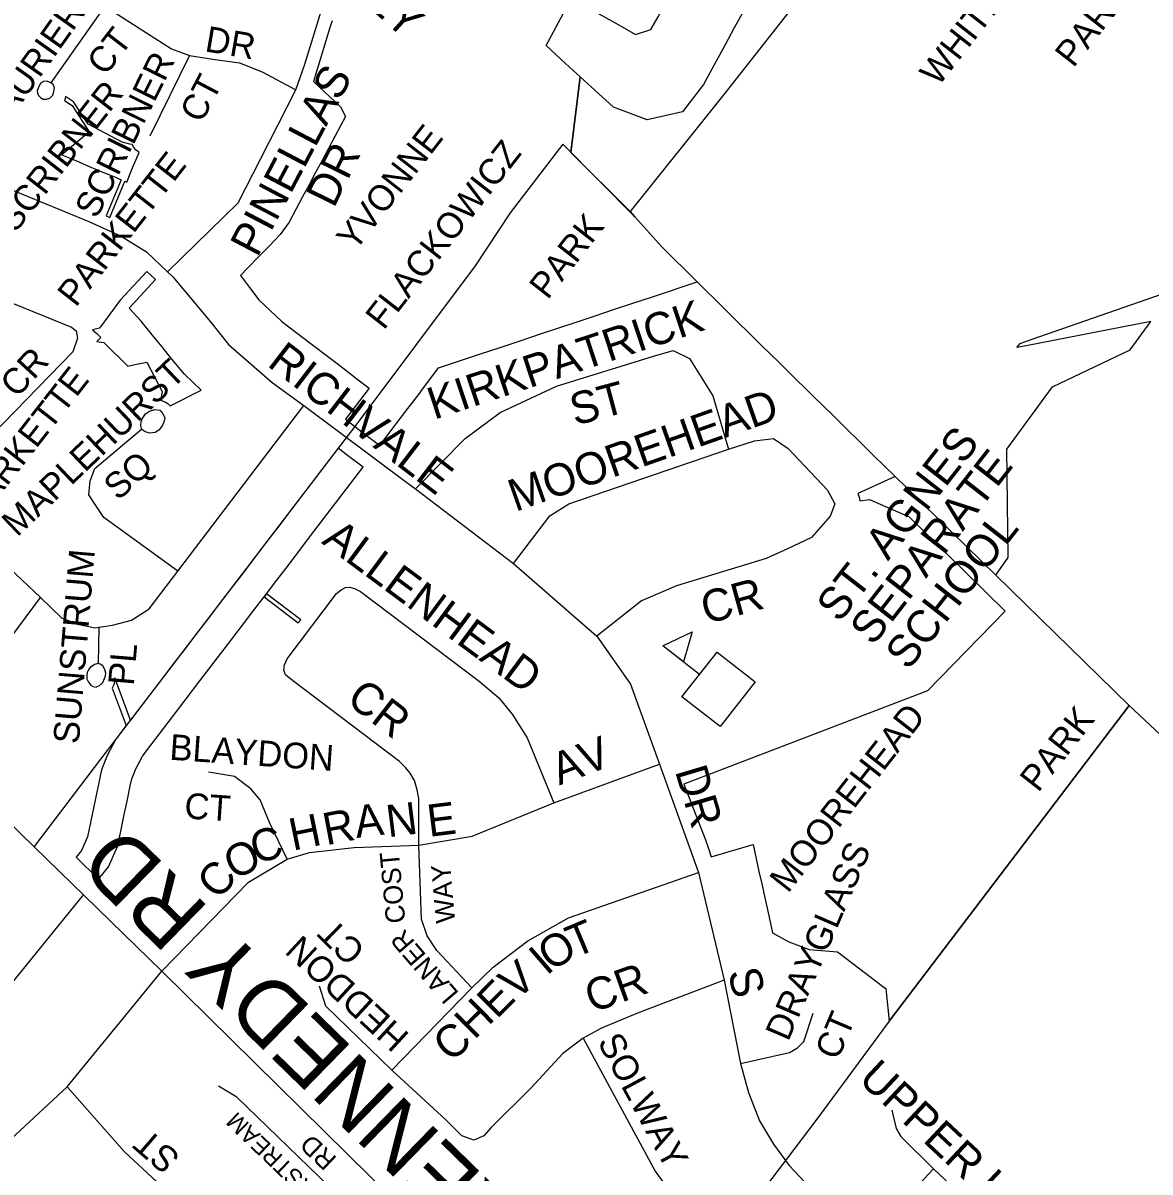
# Model space of a CAD drawing. Extents: x 586326 to 623965, y 4819854 to 4857850.
# Drawn here: x 597665 to 598542, y 4841658 to 4842551 of the extents above; entities that cross this region are included whole.
import ezdxf

# ---------------------------------------------------------------- set-up
doc = ezdxf.new("R2010")
doc.units = 0
for name, color, linetype in [('Lots_Concessions', 7, 'Continuous'), ('Major Rds and Hwys', 7, 'Continuous'), ('Major Rds Lbls', 7, 'Continuous'), ('Minor Rd Lbls', 7, 'Continuous'), ('Minor Rds', 7, 'Continuous'), ('Park Lbls', 7, 'Continuous'), ('Park Outlines', 7, 'Continuous'), ('Proposed Secondary Rds', 7, 'Continuous'), ('School Syms_Lbls', 7, 'Continuous'), ('Secondary Rds Lbls', 7, 'Continuous')]:
    doc.layers.add(name, color=color, linetype=linetype)

msp = doc.modelspace()

# ---------------------------------------------------------------- linework, layer by layer
at = {"layer": 'Lots_Concessions'}
for p, q in [((598275.11, 4842578.64), (598210.1, 4842495.92)), ((598210.1, 4842495.92), (598137.2, 4842404.9)), ((598084.79, 4842457.16), (598043.9, 4842403.89)), ((598140.91, 4842400.67), (598084.79, 4842457.16)), ((598043.9, 4842403.89), (598016.68, 4842362.65)), ((598016.68, 4842362.65), (597923.05, 4842237.62)), ((597923.05, 4842237.62), (597910.1, 4842220.67)), ((597910.1, 4842220.67), (597763.42, 4842028.59)), ((597763.42, 4842028.59), (597737.3, 4841994.38)), ((598525.25, 4842020.47), (598338.61, 4841775.12)), ((598525.25, 4842020.47), (598578.98, 4841970.13)), ((597737.3, 4841994.38), (597725.41, 4841978.8)), ((597725.41, 4841978.8), (597673.75, 4841910.98)), ((597648.92, 4841795.28), (597712.36, 4841873.63)), ((598338.61, 4841775.12), (598282.4, 4841698.77)), ((598282.4, 4841698.77), (598113.73, 4841476.07))]:
    msp.add_line(p, q, dxfattribs=at)
at = {"layer": 'Major Rds and Hwys'}
for points in [[(597772.96, 4841813.99), (597673.51, 4841910.93), (597441.26, 4842137.35)], [(598169.59, 4841422.79), (597772.96, 4841813.99)]]:
    msp.add_lwpolyline(points, dxfattribs=at)
at = {"layer": 'Minor Rds'}
for points in [[(597829.52, 4842773.58), (597911.01, 4842690.34), (597977.5, 4842649.81), (598062.25, 4842586.98), (598128.01, 4842550.44), (598141.44, 4842542.59), (598153.42, 4842546.55), (598159.16, 4842556.34), (598225.18, 4842676.11)], [(597728.82, 4842564.61), (597686.78, 4842504.99)], [(597728.82, 4842564.61), (597780.62, 4842531.43), (597794.59, 4842526.19)], [(597877.25, 4842499.42), (597884.16, 4842519.45), (597900.3, 4842571.8)], [(597794.59, 4842526.19), (597763.74, 4842463.33)], [(597794.59, 4842526.19), (597812.64, 4842523.28), (597833.5, 4842520.4), (597851.06, 4842513.39), (597877.25, 4842499.42)], [(597686.78, 4842504.99), (597683.79, 4842506.29), (597681.06, 4842505.97), (597678.72, 4842504.3), (597677.01, 4842501.62), (597675.99, 4842498.65), (597676.28, 4842496.87), (597677.16, 4842495.01), (597677.6, 4842494.59)], [(597677.6, 4842494.59), (597678.73, 4842493.53), (597680.71, 4842492.24), (597683.35, 4842492.17), (597686.01, 4842492.93), (597688.2, 4842495.23), (597689.15, 4842498.1), (597689.45, 4842500.97), (597688.63, 4842503.55), (597686.78, 4842504.99)], [(597777.55, 4842357.83), (597832.43, 4842411.52), (597849.87, 4842445.52), (597877.25, 4842499.42)], [(597541.12, 4842239.57), (597630.43, 4842330.32), (597639.76, 4842338.76), (597649.8, 4842336.44), (597702.72, 4842314.84), (597706.27, 4842312.07), (597707.51, 4842306.35), (597703.79, 4842295.68), (597640.34, 4842230.49), (597632.19, 4842222.34), (597623.46, 4842208.37), (597601.92, 4842176.94)], [(597970.38, 4842189.16), (598008.9, 4842228.39), (598036.12, 4842248.61), (598080.04, 4842269.09), (598155.37, 4842292.41), (598170.62, 4842296.85), (598183.43, 4842290.44), (598201.47, 4842261.34), (598213.68, 4842220.05)], [(597785.34, 4842124.98), (597883.54, 4842253.92)], [(597757.2, 4842235.55), (597756.56, 4842238.53), (597756.96, 4842241.16), (597757.73, 4842243.63), (597760.28, 4842247.38), (597763.53, 4842249.57), (597767.66, 4842250.92), (597771.39, 4842250.32), (597773.24, 4842248.18)], [(597773.24, 4842248.18), (597773.74, 4842247.6), (597775.26, 4842244.47), (597774.69, 4842240.98), (597773.25, 4842238.14), (597770.57, 4842234.87), (597767.86, 4842233.06), (597763.57, 4842232.29), (597760.14, 4842233.53), (597757.2, 4842235.55)], [(597785.34, 4842124.98), (597728.01, 4842166.92), (597721.18, 4842176.85), (597716.25, 4842184.35), (597717.26, 4842195.38), (597720.97, 4842205.01), (597757.2, 4842235.55)], [(598213.68, 4842220.05), (598233.99, 4842226.55), (598248.62, 4842228.16), (598260.27, 4842220.59), (598290.81, 4842188.02), (598296.44, 4842177.36), (598292.8, 4842167.83), (598278.31, 4842151.32), (598259.67, 4842142.48), (598243.08, 4842135.05), (598173.2, 4842113.58), (598146.16, 4842101.96), (598111.25, 4842074.49)], [(598046.41, 4842131.03), (598074.69, 4842168.03), (598089.57, 4842177.34), (598213.68, 4842220.05)], [(597485.5, 4842185.09), (597618.43, 4842053.46), (597624.47, 4842047.38), (597631.31, 4842046.4), (597638.18, 4842050.31), (597678.63, 4842104.53)], [(597601.92, 4842176.94), (597678.63, 4842104.53)], [(597724.04, 4842081.43), (597734.76, 4842082.97), (597749.35, 4842087.03), (597763.23, 4842095.86), (597785.34, 4842124.98)], [(597972.88, 4841911.84), (597972.8, 4841948.17), (597971.63, 4841955.04), (597969.62, 4841962.18), (597966.11, 4841967.91), (597962.56, 4841972.22), (597957.88, 4841976.93), (597874.54, 4842040.03), (597869.26, 4842044.34), (597867.94, 4842048.07), (597868.39, 4842052.33), (597870.41, 4842056.9), (597908.75, 4842107.68), (597912.5, 4842110.52), (597915.93, 4842112.45), (597919.36, 4842112.65), (597922.74, 4842111.6), (597927.56, 4842109.13), (598019.9, 4842039.43), (598035.24, 4842026.58), (598045.62, 4842013.87), (598057.27, 4841995.49), (598078, 4841944.87)], [(597678.63, 4842104.53), (597694.9, 4842088.8), (597707.53, 4842083.85), (597721.11, 4842080.94), (597724.04, 4842081.43)], [(597724.04, 4842081.43), (597723.53, 4842053.22)], [(597723.53, 4842053.22), (597720.69, 4842052.41), (597717.32, 4842050.26), (597715.87, 4842048.4), (597715.04, 4842046.37), (597714.81, 4842043.81), (597714.73, 4842041.27), (597715.9, 4842038.74), (597716.76, 4842037.71), (597717.9, 4842036.35), (597719.53, 4842035.41), (597721.89, 4842034.91), (597722.08, 4842034.99), (597722.26, 4842035.07)], [(597722.26, 4842035.07), (597724.43, 4842036.03), (597727.02, 4842038.35), (597728.48, 4842041.55), (597729.11, 4842043.72), (597729.41, 4842045.82), (597729.06, 4842047.65), (597728.5, 4842049.11), (597727.09, 4842051.4), (597725.11, 4842052.71), (597723.53, 4842053.22)], [(598078, 4841944.87), (598160.15, 4841974.95)], [(597870.59, 4841901.1), (597856.67, 4841929.58), (597849.4, 4841947.08), (597842.31, 4841955.87), (597829.43, 4841965.38), (597809.25, 4841968.7)], [(597972.88, 4841911.84), (598014.5, 4841918.82), (598078, 4841944.87)], [(597870.59, 4841901.1), (597887.82, 4841906.11), (597922.65, 4841910.08), (597972.88, 4841911.84)], [(598014.04, 4841800.9), (597986.9, 4841829.89), (597979.47, 4841841.49), (597974.98, 4841854.43), (597972.88, 4841911.84)], [(597772.96, 4841813.99), (597840.4, 4841883.25), (597870.59, 4841901.1)], [(598014.04, 4841800.9), (598030.79, 4841816.91), (598057.69, 4841837.38), (598089.38, 4841855.48), (598190.42, 4841890.55)], [(597699.29, 4841723.95), (597772.96, 4841813.99)], [(598210.28, 4841806.97), (598143.05, 4841781.25), (598114.98, 4841769.55), (598100.61, 4841761.84)], [(597951.86, 4841736.81), (597900.65, 4841786.62), (597895.7, 4841802.34)], [(597951.86, 4841736.81), (598014.04, 4841800.9)], [(598223.15, 4841742.08), (598261.22, 4841750.53), (598267.46, 4841754.27), (598272.33, 4841759.09), (598279.66, 4841781.2)], [(598100.61, 4841761.84), (598084.93, 4841749.9), (598060.02, 4841722.78), (598029.17, 4841692.33), (598023.51, 4841685.89), (598015.59, 4841682.44), (598006.24, 4841685.95), (597993.96, 4841698.23), (597951.86, 4841736.81)], [(598100.61, 4841761.84), (598156.65, 4841658.29), (598175.86, 4841631.52)], [(597937.32, 4841610.82), (597935.28, 4841615.19), (597831.38, 4841715.89), (597817.11, 4841724.33)], [(597509.86, 4841583.05), (597563.65, 4841597.08), (597578.61, 4841611.85), (597699.29, 4841723.95)], [(597822.65, 4841600.59), (597744.08, 4841673.4), (597699.29, 4841723.95)], [(598340.78, 4841705.83), (598344.15, 4841691.48), (598347.76, 4841685.35), (598373.29, 4841660.08)], [(598320.8, 4841604.16), (598344.59, 4841629.5), (598373.29, 4841660.08)], [(598373.29, 4841660.08), (598479.61, 4841560.01), (598486.3, 4841554.22), (598491.75, 4841550.18), (598498.04, 4841546.22), (598505.2, 4841544.49), (598510.99, 4841542.45), (598523.34, 4841540.37), (598714.01, 4841547.59)]]:
    msp.add_lwpolyline(points, dxfattribs=at)
at = {"layer": 'Park Outlines'}
for points in [[(597905.6, 4842553.24), (597904.3, 4842549.53), (597892.47, 4842511.08), (597890.9, 4842505.97), (597911.91, 4842486.25), (597915.89, 4842478.63), (597912.1, 4842471.54), (597907.68, 4842463.27), (597902.65, 4842453.86), (597897.63, 4842444.46), (597892.6, 4842435.06), (597887.58, 4842425.66), (597882.55, 4842416.25), (597877.53, 4842406.85), (597872.09, 4842396.67), (597865.09, 4842386.87), (597856.66, 4842378.2), (597848.25, 4842369.58), (597839.89, 4842360.98), (597834.13, 4842355.07), (597841.26, 4842345.65), (597848.42, 4842336.19), (597857.33, 4842327.77), (597866.23, 4842319.36), (597877.13, 4842311.03), (597889.24, 4842301.79), (597902.8, 4842291.43), (597913.68, 4842283.12), (597924.57, 4842274.8), (597934.26, 4842267.4), (597915.76, 4842243.18), (597922.81, 4842237.81), (597923.05, 4842237.62), (597942.47, 4842222.9), (597955.27, 4842239.65), (597964.42, 4842251.63), (597973.6, 4842263.64), (597975.06, 4842265.61), (597986.11, 4842280.51), (597988.1, 4842283.19), (598002.88, 4842288.1), (598020.12, 4842293.83), (598036.88, 4842299.4), (598053.24, 4842304.84), (598067.47, 4842309.57), (598081.7, 4842314.3), (598095.93, 4842319.03), (598110.16, 4842323.76), (598124.39, 4842328.49), (598138.62, 4842333.22), (598153.74, 4842338.25), (598189.37, 4842350.09), (598161.86, 4842377.27), (598157.16, 4842382.48), (598140.91, 4842400.67), (598137.2, 4842404.9), (598091.19, 4842450.79), (598091.19, 4842450.79), (598098.45, 4842509.63), (598098.45, 4842509.63), (598087.06, 4842520.07), (598071.86, 4842533.99), (598087.35, 4842562.55)], [(598225.4, 4842560.81), (598218.25, 4842547.62), (598211.1, 4842534.44), (598203.95, 4842521.26), (598194.42, 4842503.68), (598177.9, 4842482.42), (598150.59, 4842476.03), (598124.23, 4842486.01), (598109.85, 4842499.18), (598098.45, 4842509.63), (598091.19, 4842450.79), (598137.2, 4842404.9), (598140.91, 4842400.67), (598157.16, 4842382.48), (598161.86, 4842377.27), (598189.37, 4842350.09), (598189.37, 4842350.09), (598210.1, 4842329.61), (598222.37, 4842317.49), (598228.41, 4842311.56), (598239.43, 4842300.74), (598253.03, 4842287.38), (598259.41, 4842281.11), (598280.63, 4842260.28), (598294.27, 4842246.88), (598304.97, 4842236.38), (598315.67, 4842225.87), (598326.37, 4842215.36), (598343.44, 4842198.6), (598352.84, 4842189.37), (598361.71, 4842180.69), (598364.73, 4842177.74), (598421.71, 4842121.99), (598431.37, 4842135.72), (598430.15, 4842219.84), (598465.78, 4842268.43), (598526.23, 4842297.21), (598542.33, 4842319.17), (598445.35, 4842300.36), (598438.03, 4842298.94), (598440.67, 4842302.27), (598449.23, 4842305.26), (598563.11, 4842345.06)]]:
    msp.add_lwpolyline(points, dxfattribs=at)
for points in [[(597732.49, 4842400.26), (597744.25, 4842428.36), (597745.69, 4842427.76), (597750.32, 4842438.85), (597755.3, 4842450.74), (597753.13, 4842452.44), (597751.33, 4842454.53), (597749.96, 4842456.92), (597748.14, 4842457.34), (597742.08, 4842458.74), (597715.7, 4842472.82), (597704.34, 4842490.15), (597698.09, 4842494.25), (597697.77, 4842492.67), (597697.28, 4842491.13), (597703.24, 4842487.24), (597716.62, 4842466.82), (597707.72, 4842459.32), (597695.31, 4842448.86), (597706.55, 4842444.15), (597717.79, 4842439.44), (597729.03, 4842434.73), (597730.42, 4842434.16), (597737.43, 4842431.22), (597741.49, 4842429.52), (597729.72, 4842401.41)], [(597761.35, 4842358.12), (597740.65, 4842335.75), (597724.64, 4842314.06), (597719.2, 4842312.67), (597722.49, 4842309.86), (597725.64, 4842306.9), (597722.42, 4842303.64), (597728.03, 4842302.82), (597746.47, 4842284.62), (597752, 4842285.71), (597761.31, 4842287.53), (597773.28, 4842264.85), (597771.94, 4842257.97), (597774.08, 4842257.38), (597776.1, 4842256.47), (597777.96, 4842255.26), (597779.6, 4842253.78), (597803.63, 4842265.84), (597790.55, 4842278.3), (597780.92, 4842290.1), (597773.22, 4842299.55), (597765.51, 4842308.99), (597756.83, 4842319.64), (597747.49, 4842329.68), (597768.18, 4842352.05)], [(597723.88, 4841885.45), (597731.64, 4841895.07), (597738.64, 4841910.98), (597739.33, 4841914.29), (597741.09, 4841922.73), (597743.53, 4841934.48), (597745.97, 4841946.22), (597748.41, 4841957.96), (597749.59, 4841963.64), (597752.69, 4841971.41), (597757.89, 4841981.08), (597764.53, 4841989.77), (597781.27, 4842011.7), (597802.66, 4842039.73), (597807.78, 4842046.43), (597827.53, 4842072.3), (597837.3, 4842085.1), (597844.58, 4842094.64), (597852.56, 4842105.09), (597854.38, 4842107.48), (597862.37, 4842117.94), (597869.65, 4842127.47), (597876.92, 4842137.01), (597891.36, 4842155.92), (597908.21, 4842177.99), (597928.54, 4842204.61), (597929.49, 4842205.87), (597917.37, 4842215.12), (597910.1, 4842220.67), (597897.53, 4842204.2), (597889.09, 4842193.15), (597881.59, 4842183.33), (597873.14, 4842172.27), (597864.7, 4842161.22), (597857.2, 4842151.4), (597848.76, 4842140.34), (597840.32, 4842129.29), (597832.82, 4842119.46), (597825.32, 4842109.64), (597816.88, 4842098.59), (597808.44, 4842087.53), (597800, 4842076.48), (597791.56, 4842065.43), (597782.18, 4842053.15), (597772.8, 4842040.87), (597763.42, 4842028.59), (597748.63, 4842009.21), (597748.63, 4842009.21), (597736.38, 4842042.14), (597736.29, 4842039.36), (597735.65, 4842036.64), (597734.51, 4842034.1), (597745.35, 4842004.92), (597737.3, 4841994.38), (597730.55, 4841981.69), (597726.15, 4841970.65), (597715.29, 4841918.44), (597710.63, 4841907.85), (597706.43, 4841902.63)], [(598343.44, 4842198.6), (598314.26, 4842185.37), (598315.27, 4842182.68), (598315.81, 4842179.87), (598323.37, 4842180.69), (598354.15, 4842167.31), (598429.02, 4842093.97), (598368.41, 4842032.1), (598179.08, 4841959.38), (598195.75, 4841915.98), (598198.13, 4841909.42), (598200.23, 4841902.76), (598232.87, 4841912.39), (598235.27, 4841901.4), (598237.46, 4841891.39), (598239.54, 4841881.87), (598241.62, 4841872.35), (598243.7, 4841862.83), (598245.78, 4841853.3), (598247.86, 4841843.78), (598260.71, 4841836.61), (598276.56, 4841830.69), (598298.4, 4841829.07), (598315.89, 4841815.74), (598333.62, 4841802.23), (598336, 4841800.42), (598336.26, 4841797.86), (598338.62, 4841775.12), (598525.37, 4842020.56), (598421.71, 4842121.99), (598364.73, 4842177.74), (598361.71, 4842180.69), (598352.84, 4842189.37)], [(597879.18, 4842084.77), (597881, 4842087.16), (597854.38, 4842107.48), (597852.56, 4842105.09)]]:
    msp.add_lwpolyline(points, close=True, dxfattribs=at)
at = {"layer": 'Proposed Secondary Rds'}
for points in [[(597566.41, 4842498.25), (597576.42, 4842486.97), (597606.82, 4842454.41), (597623.42, 4842439.93), (597636.04, 4842432.53), (597659.57, 4842420.42), (597716.15, 4842396.99), (597741.46, 4842385.54), (597761.16, 4842373.4), (597777.55, 4842357.83)], [(597777.55, 4842357.83), (597781.54, 4842354), (597810.75, 4842319.11), (597824.78, 4842301.33), (597858.89, 4842271.91), (597883.54, 4842253.92)], [(597883.54, 4842253.92), (597963.65, 4842194.02), (597970.38, 4842189.16)], [(597970.38, 4842189.16), (598046.41, 4842131.03)], [(598046.41, 4842131.03), (598111.25, 4842074.49)], [(598111.25, 4842074.49), (598137.44, 4842037.23), (598160.15, 4841974.95)], [(598160.15, 4841974.95), (598190.42, 4841890.55)], [(598190.42, 4841890.55), (598210.28, 4841806.97)], [(598210.28, 4841806.97), (598223.15, 4841742.08)], [(598223.15, 4841742.08), (598229.42, 4841719.41), (598237.95, 4841697.55), (598248.63, 4841679.26), (598260.85, 4841662.64), (598285.88, 4841636.17), (598320.8, 4841604.16)]]:
    msp.add_lwpolyline(points, dxfattribs=at)
at = {"layer": 'School Syms_Lbls'}
msp.add_line((598191.2, 4842044.7), (598162.79, 4842066.89), dxfattribs=at)
for points in [[(598162.79, 4842066.89), (598185.57, 4842077.93), (598178.65, 4842054.43)], [(598177.57, 4842027.25), (598204.83, 4842062.15), (598234.44, 4842039.02), (598207.17, 4842004.12)]]:
    msp.add_lwpolyline(points, close=True, dxfattribs=at)

# ---------------------------------------------------------------- texts
at = {"layer": 'Major Rds Lbls'}
msp.add_text('KENNEDY RD ', height=49.998, rotation=135.71618, dxfattribs=at).set_placement((598055.68, 4841623.67))
at = {"layer": 'Minor Rd Lbls'}
for s, height, rotation, p in [('KILLARNEY', 25.002, 317.81558, (597825.74, 4842661.59)), ('LAURIER', 19.998, 54.68834, (597647.73, 4842465.53)), ('CT', 19.998, 52.39625, (597729.1, 4842509.57)), ('DR', 19.998, 350.27244, (597805.8, 4842529.55)), ('SCRIBNER', 19.998, 63.74136, (597722.45, 4842398.47)), ('CT', 19.998, 62.22313, (597803.83, 4842472.73)), ('PINELLAS', 25.002, 62.2792, (597847.26, 4842368.41)), ('DR', 25.002, 63.75835, (597906.79, 4842406.82)), ('KIRKPATRICK', 25.002, 18.33379, (597984.78, 4842242.77)), ('CR', 19.998, 47.37186, (597660.25, 4842259.09)), ('MAPLEHURST', 19.998, 43.68681, (597660.47, 4842151.07)), ('ST', 25.002, 14.93144, (598094.32, 4842238.13)), ('MOOREHEAD', 25.002, 19.42756, (598047.94, 4842171.08)), ('SQ', 19.998, 41.72416, (597739.05, 4842179.4)), ('ALLENHEAD', 25.002, 323.42938, (597896.64, 4842147.14)), ('SUNSTRUM', 19.998, 85.23638, (597708.41, 4841990.22)), ('CR', 25.002, 15.25514, (598196.37, 4842083.68)), ('PL', 19.998, 85.23638, (597751.17, 4842035.66)), ('CR', 25.002, 322.22423, (597915.46, 4842023.28)), ('BLAYDON', 19.998, 356.05483, (597778.59, 4841978.44)), ('AV', 25.002, 20.81365, (598082.01, 4841958.25)), ('CT', 19.998, 356.05483, (597790.13, 4841932.81)), ('R', 25, 10.78432, (597900.85, 4841911.76)), ('A', 25, 7.12503, (597924.41, 4841917.46)), ('N', 25, 7.12503, (597949.04, 4841918.01)), ('E', 25, 7.12503, (597980.91, 4841918.32)), ('H', 25, 11.61378, (597874.83, 4841907.55)), ('C', 25, 16.02325, (597845.99, 4841897.05)), ('O', 25, 24.94446, (597828.78, 4841884.64)), ('DRAYGLASS', 19.998, 66.66441, (598260.15, 4841758.62)), ('COST', 15, 95.36406, (597962.51, 4841851.82)), ('C', 25, 49.27948, (597817.17, 4841868.48)), ('WAY', 15, 94.95297, (598001.24, 4841851.91)), ('CT', 19.998, 135.51458, (597932.39, 4841831.1)), ('T', 25, 22.80918, (598094.12, 4841823.93)), ('HEDDON', 19.998, 137.26948, (597966.49, 4841764.43)), ('LANER', 15, 130.60601, (598004.62, 4841796.79)), ('O', 25, 32.73525, (598075.92, 4841813.2)), ('I', 25, 40.8151, (598072.35, 4841809.93)), ('V', 25, 39.73918, (598048.44, 4841790.68)), ('CR', 25.002, 19.7225, (598107.65, 4841781.24)), ('S', 25, 285.14725, (598212.9, 4841812.98)), ('E', 25, 45.20902, (598033.51, 4841776.13)), ('H', 25, 44.81099, (598015.94, 4841760)), ('CT', 19.998, 67.04736, (598298.74, 4841743.8)), ('C', 25, 40.21441, (597997.4, 4841742.28)), ('SOLWAY', 19.998, 298.25104, (598111.49, 4841758.97)), ('UPPER HIGHL', 25.002, 316.8895, (598313.89, 4841728.81)), ('SILVERSTREAM', 13.2008, 136.14071, (597929.52, 4841610.77)), ('ST', 19.998, 139.31608, (597788.37, 4841670.02)), ('RD', 14.7, 136.50583, (597909.83, 4841668.49))]:
    msp.add_text(s, height=height, rotation=rotation, dxfattribs=at).set_placement(p)
at = {"layer": 'Park Lbls'}
for s, p in [('WHITE SPRUCE', (598376.86, 4842501.46)), ('PARK', (598481.95, 4842516.04)), ('SCRIBNER', (597658.95, 4842387.48)), ('YVONNE', (597923.23, 4842373.15)), ('FLACKOWICZ', (597945.68, 4842311.93)), ('PARKETTE', (597706.13, 4842329.73)), ('PARK', (598073.08, 4842335.56)), ('PARKETTE', (597630.45, 4842162.5)), ('MOOREHEAD', (598259.98, 4841873.92)), ('PARK', (598454.64, 4841952.27))]:
    msp.add_text(s, height=19.992, rotation=52.00002, dxfattribs=at).set_placement(p)
at = {"layer": 'School Syms_Lbls'}
for s, p in [('ST. AGNES', (598300.01, 4842084.22)), ('SEPARATE', (598326.11, 4842066.21)), ('SCHOOL', (598353.59, 4842047.12))]:
    msp.add_text(s, height=25, rotation=52.00002, dxfattribs=at).set_placement(p)
at = {"layer": 'Secondary Rds Lbls'}
for s, rotation, p in [('RICHVALE', 322.48237, (597854.18, 4842285.23)), ('DR', 286.53105, (598171.97, 4841969.68))]:
    msp.add_text(s, height=25.002, rotation=rotation, dxfattribs=at).set_placement(p)

doc.saveas('drawing.dxf')
